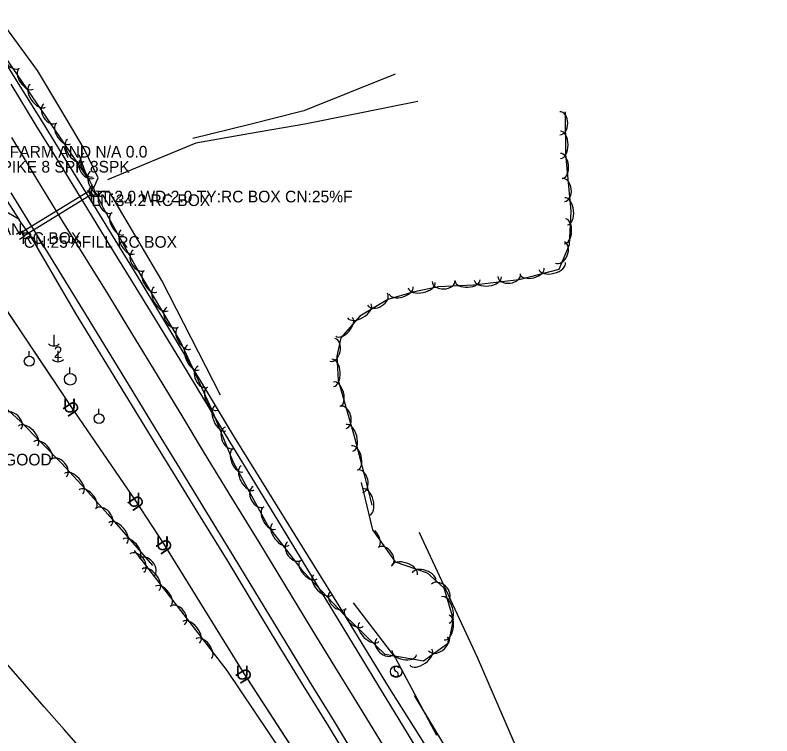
# Model space of a CAD drawing. Extents: x 954793 to 988390, y 1867850 to 1924428.
# Drawn here: x 956193.1 to 956517.7, y 1922188.9 to 1922498 of the extents above; entities that cross this region are included whole.
import ezdxf

# ---------------------------------------------------------------- set-up
doc = ezdxf.new("R2010")
doc.units = 0
for name, color, linetype in [('Default', 7, 'Continuous'), ('S_CROSS_DRAIN', 7, 'Continuous'), ('S_CROSS_DRAIN_ANNOT', 7, 'Continuous'), ('S_DITCHLINE', 7, 'Continuous'), ('S_DRG_PT_SYM', 7, 'Continuous'), ('S_DRIVEWAY', 7, 'Continuous'), ('S_EDGE_PAVEMENT', 7, 'Continuous'), ('S_FIBER_OPTIC_CABLE', 7, 'Continuous'), ('S_HEADWALL', 7, 'Continuous'), ('S_PAVEMENT_CROWN', 7, 'Continuous'), ('S_SECONDARY_CTL_ANNOT', 7, 'Continuous'), ('S_SHOULDER', 7, 'Continuous'), ('S_SIGN', 7, 'Continuous'), ('S_SIGN_ANNOT', 7, 'Continuous'), ('S_STREAM', 7, 'Continuous'), ('S_SURVEY_TEXT_ANNOT', 7, 'Continuous'), ('S_TREE', 7, 'Continuous'), ('S_UNDERGROUND_CABLE', 7, 'Continuous'), ('S_UTILITY_POLE', 7, 'Continuous'), ('S_UTILITY_POLE_ANNOT', 7, 'Continuous'), ('S_UTL_PT_SYM', 7, 'Continuous'), ('S_WALL', 7, 'Continuous')]:
    doc.layers.add(name, color=color, linetype=linetype)

msp = doc.modelspace()

# ---------------------------------------------------------------- linework, layer by layer
at = {"layer": 'S_CROSS_DRAIN'}
for p, q in [((956195.8, 1922404.87), (956224.9, 1922422.67)), ((956224.9, 1922422.67), (956225.88, 1922421.11)), ((956225.88, 1922421.11), (956196.77, 1922403.21)), ((956196.77, 1922403.21), (956195.8, 1922404.87))]:
    msp.add_line(p, q, dxfattribs=at)
msp.add_lwpolyline([(956224.9, 1922422.67), (956225.88, 1922421.11), (956196.77, 1922403.21), (956195.8, 1922404.87), (956224.9, 1922422.67)], dxfattribs=at)
msp.add_lwpolyline([(956224.9, 1922422.67), (956225.88, 1922421.11), (956196.77, 1922403.21), (956195.8, 1922404.87), (956224.9, 1922422.67)], dxfattribs=at)
msp.add_arc((956228.03, 1922422.54), 2.3, 123.5457, 303.8749, dxfattribs=at)
at = {"layer": 'S_DITCHLINE'}
for points in [[(956226.72, 1922423.62), (956228.69, 1922428.2), (956222.65, 1922440.66), (956212.67, 1922457.46), (956202.69, 1922474.27), (956190.32, 1922491.21), (956177.95, 1922508.15), (956167.63, 1922522.46), (956157.32, 1922536.77)], [(956356.13, 1922472.67), (956336.55, 1922464.79), (956316.97, 1922456.9), (956293.16, 1922450.98), (956269.35, 1922445.07)], [(956365.84, 1922460.94), (956341.62, 1922456.07), (956317.4, 1922451.21), (956294, 1922447.16), (956270.6, 1922443.11), (956251.65, 1922435.22), (956232.7, 1922427.32)], [(956281.16, 1922335.06), (956274.87, 1922347.34), (956268.59, 1922359.61), (956262.3, 1922371.88), (956256.01, 1922384.16), (956244.87, 1922403.04), (956233.72, 1922421.93), (956227.86, 1922422.46)], [(956516.1, 1921951.11), (956517.66, 1921955.79), (956510.09, 1921970.29), (956501.51, 1921984.43), (956492.93, 1921998.57), (956484.34, 1922012.72), (956475.76, 1922026.86), (956467.45, 1922040.09), (956459.13, 1922053.31), (956450.82, 1922066.54), (956442.51, 1922079.77), (956431.93, 1922096.63), (956421.35, 1922113.49), (956410.77, 1922130.35), (956400.19, 1922147.21), (956391.23, 1922161.97), (956382.27, 1922176.73), (956373.31, 1922191.49), (956364.36, 1922206.26)]]:
    msp.add_lwpolyline(points, dxfattribs=at)
at = {"layer": 'S_DRG_PT_SYM'}
for points in [[(956224.9, 1922422.67), (956224.9, 1922422.72), (956224.9, 1922422.67), (956224.85, 1922422.67), (956224.9, 1922422.67), (956224.9, 1922422.62), (956224.9, 1922422.67), (956224.95, 1922422.67)], [(956224.9, 1922422.67), (956224.9, 1922422.72), (956224.9, 1922422.67), (956224.85, 1922422.67), (956224.9, 1922422.67), (956224.9, 1922422.62), (956224.9, 1922422.67), (956224.95, 1922422.67)], [(956224.9, 1922422.67), (956224.88, 1922422.71), (956224.9, 1922422.67), (956224.86, 1922422.65), (956224.9, 1922422.67), (956224.93, 1922422.63), (956224.9, 1922422.67), (956224.94, 1922422.7)], [(956224.9, 1922422.67), (956224.94, 1922422.7), (956224.9, 1922422.67), (956224.88, 1922422.71), (956224.9, 1922422.67), (956224.86, 1922422.64), (956224.9, 1922422.67), (956224.93, 1922422.63)], [(956224.9, 1922422.67), (956224.88, 1922422.71), (956224.9, 1922422.67), (956224.86, 1922422.65), (956224.9, 1922422.67), (956224.93, 1922422.63), (956224.9, 1922422.67), (956224.94, 1922422.7)], [(956224.9, 1922422.67), (956224.94, 1922422.7), (956224.9, 1922422.67), (956224.88, 1922422.71), (956224.9, 1922422.67), (956224.86, 1922422.64), (956224.9, 1922422.67), (956224.93, 1922422.63)], [(956225.88, 1922421.11), (956225.88, 1922421.16), (956225.88, 1922421.11), (956225.83, 1922421.11), (956225.88, 1922421.11), (956225.88, 1922421.06), (956225.88, 1922421.11), (956225.93, 1922421.11)], [(956225.88, 1922421.11), (956225.88, 1922421.16), (956225.88, 1922421.11), (956225.83, 1922421.11), (956225.88, 1922421.11), (956225.88, 1922421.06), (956225.88, 1922421.11), (956225.93, 1922421.11)], [(956225.88, 1922421.11), (956225.9, 1922421.07), (956225.88, 1922421.11), (956225.92, 1922421.14), (956225.88, 1922421.11), (956225.85, 1922421.15), (956225.88, 1922421.11), (956225.83, 1922421.08)], [(956225.88, 1922421.11), (956225.9, 1922421.07), (956225.88, 1922421.11), (956225.92, 1922421.14), (956225.88, 1922421.11), (956225.85, 1922421.15), (956225.88, 1922421.11), (956225.83, 1922421.08)], [(956195.8, 1922404.87), (956195.8, 1922404.92), (956195.8, 1922404.87), (956195.75, 1922404.87), (956195.8, 1922404.87), (956195.8, 1922404.82), (956195.8, 1922404.87), (956195.85, 1922404.87)], [(956195.8, 1922404.87), (956195.8, 1922404.92), (956195.8, 1922404.87), (956195.75, 1922404.87), (956195.8, 1922404.87), (956195.8, 1922404.82), (956195.8, 1922404.87), (956195.85, 1922404.87)], [(956195.8, 1922404.87), (956195.77, 1922404.91), (956195.8, 1922404.87), (956195.76, 1922404.84), (956195.8, 1922404.87), (956195.83, 1922404.83), (956195.8, 1922404.87), (956195.84, 1922404.9)], [(956195.8, 1922404.87), (956195.77, 1922404.91), (956195.8, 1922404.87), (956195.76, 1922404.84), (956195.8, 1922404.87), (956195.83, 1922404.83), (956195.8, 1922404.87), (956195.84, 1922404.9)], [(956196.77, 1922403.21), (956196.77, 1922403.26), (956196.77, 1922403.21), (956196.72, 1922403.21), (956196.77, 1922403.21), (956196.77, 1922403.16), (956196.77, 1922403.21), (956196.82, 1922403.21)], [(956196.77, 1922403.21), (956196.77, 1922403.26), (956196.77, 1922403.21), (956196.72, 1922403.21), (956196.77, 1922403.21), (956196.77, 1922403.16), (956196.77, 1922403.21), (956196.82, 1922403.21)], [(956196.77, 1922403.21), (956196.73, 1922403.19), (956196.77, 1922403.21), (956196.8, 1922403.17), (956196.77, 1922403.21), (956196.81, 1922403.24), (956196.77, 1922403.21), (956196.74, 1922403.25)], [(956196.77, 1922403.21), (956196.73, 1922403.19), (956196.77, 1922403.21), (956196.8, 1922403.17), (956196.77, 1922403.21), (956196.81, 1922403.24), (956196.77, 1922403.21), (956196.74, 1922403.25)]]:
    msp.add_lwpolyline(points, close=True, dxfattribs=at)
for points in [[(956224.9, 1922422.67), (956224.9, 1922422.72), (956224.9, 1922422.67), (956224.85, 1922422.67), (956224.9, 1922422.67), (956224.9, 1922422.62), (956224.9, 1922422.67), (956224.95, 1922422.67)], [(956225.88, 1922421.11), (956225.88, 1922421.16), (956225.88, 1922421.11), (956225.83, 1922421.11), (956225.88, 1922421.11), (956225.88, 1922421.06), (956225.88, 1922421.11), (956225.93, 1922421.11)], [(956195.8, 1922404.87), (956195.8, 1922404.92), (956195.8, 1922404.87), (956195.75, 1922404.87), (956195.8, 1922404.87), (956195.8, 1922404.82), (956195.8, 1922404.87), (956195.85, 1922404.87)], [(956196.77, 1922403.21), (956196.77, 1922403.26), (956196.77, 1922403.21), (956196.72, 1922403.21), (956196.77, 1922403.21), (956196.77, 1922403.16), (956196.77, 1922403.21), (956196.82, 1922403.21)]]:
    msp.add_lwpolyline(points, dxfattribs=at)
at = {"layer": 'S_DRIVEWAY'}
msp.add_lwpolyline([(956194.47, 1922410.59), (956188.48, 1922414.05), (956179.08, 1922416.15), (956168.43, 1922414.85), (956150.38, 1922411.95), (956133.76, 1922406.22)], dxfattribs=at)
at = {"layer": 'S_EDGE_PAVEMENT'}
for points in [[(956372.12, 1922172.56), (956361.42, 1922190.11), (956350.72, 1922207.66), (956340.23, 1922224.83), (956329.74, 1922242.01), (956318.75, 1922260.04), (956307.76, 1922278.07), (956296.3, 1922296.84), (956284.84, 1922315.61), (956274.52, 1922332.71), (956264.21, 1922349.8), (956253.44, 1922367.27), (956242.68, 1922384.73), (956233.47, 1922399.77), (956224.26, 1922414.81), (956213.23, 1922432.75), (956202.2, 1922450.69), (956191.39, 1922468.34)], [(956340.71, 1922177.57), (956330.02, 1922195.07), (956319.4, 1922212.45), (956308.78, 1922229.84), (956297.88, 1922247.71), (956286.98, 1922265.59), (956275.35, 1922284.65), (956263.73, 1922303.71), (956253.52, 1922320.43), (956243.32, 1922337.15), (956232.7, 1922354.44), (956222.08, 1922371.73), (956212.11, 1922388.01), (956202.15, 1922404.29), (956191.45, 1922421.7)]]:
    msp.add_lwpolyline(points, dxfattribs=at)
at = {"layer": 'S_FIBER_OPTIC_CABLE'}
for p, q in [((956391.47, 1922222.49), (956366.48, 1922275.97)), ((956420.19, 1922156.05), (956391.47, 1922222.49))]:
    msp.add_line(p, q, dxfattribs=at)
msp.add_lwpolyline([(956516.92, 1921993.29), (956490.77, 1922034.92), (956456.79, 1922087.47), (956420.19, 1922156.05), (956391.47, 1922222.49), (956366.48, 1922275.97)], dxfattribs=at)
msp.add_lwpolyline([(956516.92, 1921993.29), (956490.77, 1922034.92), (956456.79, 1922087.47), (956420.19, 1922156.05), (956391.47, 1922222.49), (956366.48, 1922275.97)], dxfattribs=at)
at = {"layer": 'S_HEADWALL'}
for points in [[(956225.75, 1922420.38), (956224.29, 1922422.85)], [(956197.46, 1922403.06), (956195.97, 1922405.5)]]:
    msp.add_lwpolyline(points, dxfattribs=at)
at = {"layer": 'S_PAVEMENT_CROWN'}
msp.add_lwpolyline([(956351.45, 1922184.17), (956340.75, 1922201.49), (956330.28, 1922218.62), (956319.81, 1922235.75), (956308.81, 1922253.86), (956297.82, 1922271.98), (956286.11, 1922291.05), (956274.39, 1922310.12), (956264.25, 1922326.84), (956254.1, 1922343.56), (956243.55, 1922360.94), (956233.01, 1922378.32), (956223.31, 1922393.88), (956213.61, 1922409.43), (956202.62, 1922427.43), (956191.63, 1922445.42)], dxfattribs=at)
at = {"layer": 'S_SHOULDER'}
msp.add_line((956167.26, 1922452.7), (956194.8, 1922410.16), dxfattribs=at)
for points in [[(956368.57, 1922185.77), (956364.68, 1922191.98), (956353.73, 1922209.45), (956343.14, 1922226.74), (956332.54, 1922244.03), (956321.55, 1922261.75), (956310.56, 1922279.47), (956298.86, 1922298.21), (956287.16, 1922316.96), (956276.86, 1922334.09), (956266.55, 1922351.22), (956255.99, 1922368.81), (956245.43, 1922386.39), (956236.06, 1922401.57), (956226.68, 1922416.75), (956215.75, 1922434.46), (956204.83, 1922452.17), (956193.81, 1922469.79), (956182.79, 1922487.42)], [(956337.94, 1922175.91), (956327.45, 1922193.27), (956316.66, 1922210.69), (956305.87, 1922228.1), (956295.19, 1922245.88), (956284.52, 1922263.67), (956272.61, 1922282.92), (956260.7, 1922302.16), (956250.49, 1922318.8), (956240.28, 1922335.43), (956229.74, 1922352.72), (956219.19, 1922370.02), (956209.62, 1922386.49), (956200.04, 1922402.96), (956194.8, 1922410.16)]]:
    msp.add_lwpolyline(points, dxfattribs=at)
at = {"layer": 'S_SIGN'}
msp.add_circle((956356.52, 1922216.49), 2.49, dxfattribs=at)
for centre, radius, start, end in [((956356.59, 1922217.76), 0.95, 16.5258, 156.8957), ((956356.37, 1922215.67), 1.28, 204.641, 335.359), ((956357.2, 1922217.82), 1.5, 167.1196, 241.9813), ((956356.11, 1922215.15), 1.4, 358.6529, 73.7063)]:
    msp.add_arc(centre, radius, start, end, dxfattribs=at)
at = {"layer": 'S_STREAM'}
for points in [[(956338.05, 1922245.98), (956356.27, 1922222.28), (956373.81, 1922189.29)], [(956245.92, 1922148.57), (956240.69, 1922161.38), (956227.41, 1922176.51), (956214.13, 1922191.63), (956205.62, 1922201.39), (956197.11, 1922211.14), (956188.59, 1922220.9)]]:
    msp.add_lwpolyline(points, dxfattribs=at)
at = {"layer": 'S_TREE'}
for points in [[(956225.09, 1922426.92), (956123.71, 1922575.5), (956102.98, 1922609.24), (956074.35, 1922653.82), (956045.35, 1922696.31), (956026.06, 1922725.96), (956014.5, 1922745.77), (956010.97, 1922752.67), (955984.86, 1922792.38), (955960.99, 1922831.82), (955942.8, 1922861.36), (955924.15, 1922886.61)], [(956429.06, 1922456.56), (956429.17, 1922438.33), (956431.51, 1922413.97), (956430.7, 1922399.4), (956426.31, 1922388.96), (956409.12, 1922384.51), (956389.63, 1922382.19), (956374.74, 1922381.44), (956363.63, 1922379.22), (956352.9, 1922376), (956341.01, 1922368.85), (956332.81, 1922359.63), (956331.04, 1922351.67), (956331.63, 1922341.5), (956338.5, 1922317.43), (956342.78, 1922300.94), (956346.1, 1922287.8)], [(956341.46, 1922297.58), (956346.41, 1922277.23), (956356.05, 1922263.6), (956369.85, 1922258.8), (956377.01, 1922252.4), (956381.04, 1922238.97), (956379.02, 1922228.7), (956368.24, 1922220.94), (956351.82, 1922223.88), (956334.58, 1922240.6), (956316.85, 1922259.26), (956301.47, 1922279.17), (956286.82, 1922306.2), (956277.44, 1922328.94), (956264.05, 1922358.04), (956244.51, 1922390.89), (956231.07, 1922415.24), (956223.19, 1922430.91), (956220.53, 1922437.99)], [(956176.83, 1922340.54), (956195.48, 1922323.75), (956213.01, 1922305.91), (956223.11, 1922294.79), (956232.89, 1922284), (956252.02, 1922262.02)], [(956244.15, 1922268.38), (956283.88, 1922217.02), (956307.66, 1922181.64), (956322.26, 1922148.83), (956327.65, 1922131.47), (956350.87, 1922058.92), (956359.35, 1922023.64), (956367.68, 1921976.82), (956370.23, 1921948.67), (956369.63, 1921931.4), (956377.27, 1921899.99), (956376.57, 1921884.87), (956373.88, 1921872.38), (956369.95, 1921857.28), (956368.25, 1921850.72), (956354.31, 1921830.37), (956346.41, 1921819.86), (956346.28, 1921813.15)]]:
    msp.add_lwpolyline(points, dxfattribs=at)
for centre, major_axis, ratio, end_param in [((956192.21, 1922479.32), (2.79, -4.09), 0.685311, 6.283185), ((956197.8, 1922470.66), (3.01, -4.42), 0.540699, 6.283185), ((956202.8, 1922463.34), (3.31, -4.85), 0.55008, 6.283185), ((956208.24, 1922455.84), (2.79, -4.09), 0.685311, 6.283185), ((956426.71, 1922451.59), (-0.03, 4.96), 0.685311, 6.283185), ((956213.83, 1922447.18), (3.01, -4.42), 0.540699, 6.283185), ((956427.02, 1922442.34), (-0.03, 5.87), 0.55008, 6.283185), ((956218.83, 1922439.85), (3.31, -4.85), 0.55008, 6.283185), ((956224.26, 1922432.35), (2.79, -4.09), 0.685311, 6.283185), ((956224.44, 1922433.6), (1.88, -5), 0.540699, 6.283185), ((956427.52, 1922433.3), (-0.51, 5.32), 0.540699, 6.283185), ((956228.14, 1922425.8), (2.64, -5.24), 0.55008, 6.283185), ((956428.25, 1922423.02), (-0.48, 4.93), 0.685311, 6.283185), ((956232.53, 1922417.64), (2.23, -4.43), 0.685311, 6.283185), ((956429.4, 1922413.83), (-0.56, 5.84), 0.55008, 6.283185), ((956237.19, 1922408.55), (2.58, -4.68), 0.540699, 6.283185), ((956428.9, 1922405.3), (0.3, 5.34), 0.540699, 6.283185), ((956241.47, 1922400.79), (2.84, -5.14), 0.55008, 6.283185), ((956426.75, 1922396.16), (1.92, 4.57), 0.685311, 6.283185), ((956246.18, 1922392.81), (2.4, -4.34), 0.685311, 6.283185), ((956423.41, 1922390.4), (5.68, 1.47), 0.55008, 6.283185), ((956251.16, 1922383.87), (2.73, -4.6), 0.540699, 6.283185), ((956405, 1922386.42), (4.92, 0.58), 0.685311, 6.283185), ((956414.83, 1922388.18), (5.18, 1.34), 0.540699, 6.283185), ((956376.86, 1922383.93), (4.95, 0.25), 0.685311, 6.283185), ((956387.16, 1922384.19), (5.34, 0.27), 0.540699, 6.283185), ((956395.84, 1922385.07), (5.83, 0.69), 0.55008, 6.283185), ((956255.69, 1922376.25), (3, -5.04), 0.55008, 6.283185), ((956358.66, 1922379.94), (5.12, 1.54), 0.540699, 6.283185), ((956367.45, 1922382.15), (5.75, 1.15), 0.55008, 6.283185), ((956348.54, 1922376.16), (4.25, 2.55), 0.685311, 6.283185), ((956340.74, 1922371.16), (5.03, 3.02), 0.55008, 6.283185), ((956260.65, 1922368.42), (2.53, -4.26), 0.685311, 6.283185), ((956334.17, 1922364.35), (3.55, 4), 0.540699, 6.283185), ((956265.69, 1922359.43), (2.73, -4.6), 0.540699, 6.283185), ((956329.21, 1922354.41), (1.08, 4.84), 0.685311, 6.283185), ((956269.53, 1922351.2), (2.45, -5.33), 0.55008, 6.283185), ((956329.33, 1922344.58), (-0.34, 5.86), 0.55008, 6.283185), ((956273.64, 1922342.9), (2.07, -4.5), 0.685311, 6.283185), ((956277.71, 1922333.43), (2.24, -4.86), 0.540699, 6.283185), ((956331.15, 1922335.48), (-1.47, 5.14), 0.540699, 6.283185), ((956281.27, 1922325.21), (2.24, -5.43), 0.55008, 6.283185), ((956333.72, 1922325.5), (-1.36, 4.77), 0.685311, 6.283185), ((956191.93, 1922323.74), (-3.68, 3.32), 0.685311, 6.283185), ((956198.61, 1922317.54), (-4.11, 4.19), 0.55008, 6.283185), ((956336.5, 1922316.71), (-1.47, 5.68), 0.55008, 6.283185), ((956285.04, 1922316.75), (1.89, -4.58), 0.685311, 6.283185), ((956204.82, 1922311.22), (-3.75, 3.81), 0.540699, 6.283185), ((956338.72, 1922308.13), (-1.34, 5.17), 0.540699, 6.283185), ((956288.73, 1922307.13), (2.04, -4.94), 0.540699, 6.283185), ((956211.77, 1922303.73), (-3.33, 3.67), 0.685311, 6.283185), ((956218.19, 1922297.05), (-3.94, 4.34), 0.55008, 6.283185), ((956292.85, 1922299.53), (2.8, -5.16), 0.55008, 6.283185), ((956341.04, 1922298.1), (-1.21, 4.8), 0.685311, 6.283185), ((956224.15, 1922290.49), (-3.59, 3.96), 0.540699, 6.283185), ((956297.49, 1922291.51), (2.36, -4.36), 0.685311, 6.283185), ((956343.56, 1922289.19), (-1.44, 5.69), 0.55008, 6.283185), ((956230.87, 1922282.67), (-3.33, 3.67), 0.685311, 6.283185), ((956302.17, 1922282.33), (2.55, -4.7), 0.540699, 6.283185), ((956237.12, 1922275.9), (-3.85, 4.43), 0.55008, 6.283185), ((956307.08, 1922275.39), (3.59, -4.64), 0.55008, 6.283185), ((956345.91, 1922274.26), (-3.09, 4.36), 0.540699, 4.96829), ((956242.94, 1922269.21), (-3.51, 4.03), 0.540699, 6.283185), ((956312.94, 1922268.22), (3.03, -3.92), 0.685311, 6.283185), ((956351.65, 1922265.7), (-2.86, 4.04), 0.685311, 6.283185), ((956245.3, 1922263), (-3.03, 3.92), 0.685311, 6.283185), ((956249.51, 1922261.27), (-3.25, 3.74), 0.685311, 6.283185), ((956318.96, 1922260.12), (3.68, -3.88), 0.540699, 6.283185), ((956360.08, 1922259.95), (-5.54, 1.93), 0.55008, 6.283185), ((956251.17, 1922255.84), (-3.59, 4.64), 0.55008, 6.283185), ((956368.46, 1922257.03), (-5.05, 1.76), 0.540699, 6.283185), ((956325.06, 1922253.69), (4.04, -4.25), 0.55008, 6.283185), ((956256.6, 1922248.83), (-3.27, 4.23), 0.540699, 6.283185), ((956375.39, 1922250.64), (-3.69, 3.3), 0.685311, 6.283185), ((956331.63, 1922247.16), (3.41, -3.59), 0.685311, 6.283185), ((956377.63, 1922242.95), (-1.69, 5.62), 0.55008, 6.283185), ((956262.7, 1922240.52), (-3.03, 3.92), 0.685311, 6.283185), ((956338.58, 1922239.67), (3.84, -3.72), 0.540699, 6.283185), ((956268.57, 1922233.35), (-3.59, 4.64), 0.55008, 6.283185), ((956378.17, 1922235.38), (1.03, 5.25), 0.540699, 6.283185), ((956344.95, 1922233.5), (4.21, -4.08), 0.55008, 6.283185), ((956273.99, 1922226.34), (-3.27, 4.23), 0.540699, 6.283185), ((956374.46, 1922228.35), (4.02, 2.89), 0.685311, 6.283185), ((956351.78, 1922227.24), (3.56, -3.45), 0.685311, 6.283185), ((956360, 1922224.57), (5.26, -0.95), 0.540699, 6.283185), ((956367.1, 1922222.73), (4.76, 3.43), 0.55008, 6.283185)]:
    msp.add_ellipse(centre, major_axis=major_axis, ratio=ratio, start_param=3.141593, end_param=end_param, dxfattribs=at)
at = {"layer": 'S_UNDERGROUND_CABLE'}
for p, q in [((956217.18, 1922330.13), (956171.15, 1922398.75)), ((956244.89, 1922289.72), (956217.18, 1922330.13)), ((956257.08, 1922271.08), (956244.89, 1922289.72)), ((956291.27, 1922215.61), (956257.08, 1922271.08)), ((956327.05, 1922160.64), (956291.27, 1922215.61))]:
    msp.add_line(p, q, dxfattribs=at)
msp.add_lwpolyline([(956327.05, 1922160.64), (956291.27, 1922215.61), (956257.08, 1922271.08), (956244.89, 1922289.72), (956217.18, 1922330.13), (956171.15, 1922398.75), (956140.72, 1922448.43), (956129.97, 1922465.15)], dxfattribs=at)
msp.add_lwpolyline([(956327.05, 1922160.64), (956291.27, 1922215.61), (956257.08, 1922271.08), (956244.89, 1922289.72), (956217.18, 1922330.13), (956171.15, 1922398.75), (956140.72, 1922448.43), (956129.97, 1922465.15)], dxfattribs=at)
at = {"layer": 'S_UTILITY_POLE'}
for p, q in [((956209.65, 1922360.83), (956209.65, 1922356.11)), ((956199.06, 1922351.71), (956199.06, 1922353.82)), ((956211.43, 1922354.06), (956211.43, 1922349.34)), ((956216.6, 1922344.35), (956216.6, 1922346.83)), ((956228.97, 1922327.1), (956228.97, 1922329.2))]:
    msp.add_line(p, q, dxfattribs=at)
for centre, radius in [((956199.18, 1922349.57), 2.13), ((956216.75, 1922341.84), 2.5), ((956229.1, 1922324.95), 2.13)]:
    msp.add_circle(centre, radius, dxfattribs=at)
for centre in [(956209.71, 1922359.53), (956211.49, 1922352.76)]:
    msp.add_arc(centre, 3.41, 226.3972, 313.6028, dxfattribs=at)
at = {"layer": 'S_UTL_PT_SYM'}
for points in [[(956366.48, 1922275.97), (956366.43, 1922275.95), (956366.48, 1922275.97), (956366.5, 1922275.93), (956366.48, 1922275.97), (956366.52, 1922276), (956366.48, 1922275.97), (956366.46, 1922276.02)], [(956366.48, 1922275.97), (956366.43, 1922275.95), (956366.48, 1922275.97), (956366.5, 1922275.93), (956366.48, 1922275.97), (956366.52, 1922276), (956366.48, 1922275.97), (956366.46, 1922276.02)], [(956391.47, 1922222.49), (956391.42, 1922222.47), (956391.47, 1922222.49), (956391.49, 1922222.45), (956391.47, 1922222.49), (956391.51, 1922222.51), (956391.47, 1922222.49), (956391.45, 1922222.54)], [(956391.47, 1922222.49), (956391.42, 1922222.47), (956391.47, 1922222.49), (956391.49, 1922222.45), (956391.47, 1922222.49), (956391.51, 1922222.51), (956391.47, 1922222.49), (956391.45, 1922222.54)]]:
    msp.add_lwpolyline(points, close=True, dxfattribs=at)
for points in [[(956366.48, 1922275.97), (956366.48, 1922276.02), (956366.48, 1922275.97), (956366.43, 1922275.97), (956366.48, 1922275.97), (956366.48, 1922275.92), (956366.48, 1922275.97), (956366.53, 1922275.97)], [(956391.47, 1922222.49), (956391.47, 1922222.54), (956391.47, 1922222.49), (956391.42, 1922222.49), (956391.47, 1922222.49), (956391.47, 1922222.44), (956391.47, 1922222.49), (956391.52, 1922222.49)]]:
    msp.add_lwpolyline(points, dxfattribs=at)
at = {"layer": 'S_WALL'}
for points in [[(956224.82, 1922423), (956226.32, 1922425.36)], [(956229, 1922421.08), (956226.12, 1922420.82)], [(956195.59, 1922405.14), (956193.66, 1922403.92)], [(956196.91, 1922402.97), (956195.02, 1922401.76)]]:
    msp.add_lwpolyline(points, dxfattribs=at)

# ---------------------------------------------------------------- texts
at = {"layer": 'Default'}
for rotation, p in [(123.8562, (956221.32, 1922328.53)), (360, (956213.56, 1922327.58)), (360, (956241.27, 1922287.17)), (124.4387, (956249.05, 1922288.16)), (360, (956253.45, 1922268.54)), (123.1903, (956261.2, 1922269.44)), (360, (956287.64, 1922213.07)), (121.6436, (956295.34, 1922213.86))]:
    msp.add_text('U', height=6, rotation=rotation, dxfattribs=at).set_placement(p)
at = {"layer": 'S_CROSS_DRAIN_ANNOT'}
for s, p in [('HT:2.0 WD:2.0 TY:RC BOX CN:25%F', (956224.9, 1922417.67)), ('LN:34.2 RC BOX', (956225.88, 1922416.11)), ('RC BOX', (956195.8, 1922399.87)), ('CN:25%FILL RC BOX', (956196.77, 1922398.21))]:
    msp.add_text(s, height=5, dxfattribs=at).set_placement(p)
at = {"layer": 'S_SECONDARY_CTL_ANNOT'}
msp.add_text('PD:8 SPIKE 8 SPK 8SPK', height=5, dxfattribs=at).set_placement((956166.09, 1922430.46))
at = {"layer": 'S_SIGN_ANNOT'}
msp.add_text('AUSLEY FAMILY FARM AND N/A 0.0', height=5, dxfattribs=at).set_placement((956136.54, 1922436.89))
at = {"layer": 'S_SURVEY_TEXT_ANNOT'}
for s, p in [('STEEL I-BEAM BR, 1 SPAN', (956111.51, 1922403.62)), ('6BARB WD/STEEL POST CN:GOOD', (956096.98, 1922304.89))]:
    msp.add_text(s, height=5, dxfattribs=at).set_placement(p)
at = {"layer": 'S_UTILITY_POLE_ANNOT'}
msp.add_text('2', height=5, dxfattribs=at).set_placement((956209.66, 1922350.89))

doc.saveas('drawing.dxf')
